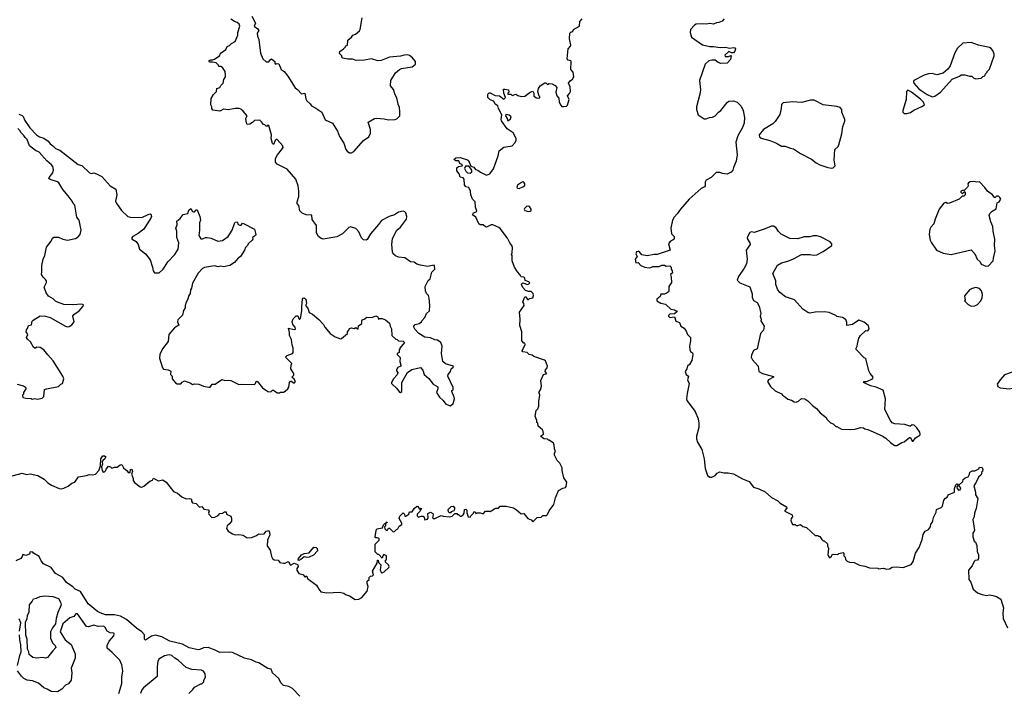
# Model space of a CAD drawing. Extents: x 2293139 to 2515392, y 824115 to 1006937.
# Tile 341 of 417: x 2443379 to 2454230, y 871208 to 878635. Entities that reach past the tile are written whole.
import ezdxf

# ---------------------------------------------------------------- set-up
doc = ezdxf.new("R2010")
doc.units = 0

msp = doc.modelspace()

# ---------------------------------------------------------------- linework, layer by layer
at = {"layer": '0CON10XD'}
for points in [[(2447522, 876032), (2447494, 876054), (2447487, 876077), (2447479, 876155), (2447488, 876222), (2447535, 876315), (2447575, 876347), (2447641, 876435), (2447645, 876465), (2447636, 876505), (2447625, 876517), (2447605, 876524), (2447555, 876514), (2447508, 876482), (2447450, 876465), (2447365, 876421), (2447334, 876376), (2447246, 876275), (2447208, 876212), (2447196, 876204), (2447169, 876209), (2447145, 876230), (2447117, 876297), (2447085, 876332), (2447025, 876352), (2447005, 876344), (2446935, 876275), (2446875, 876242), (2446725, 876217), (2446701, 876221), (2446673, 876243), (2446650, 876285), (2446649, 876365), (2446602, 876432), (2446600, 876480), (2446535, 876482), (2446493, 876503), (2446466, 876526), (2446456, 876585), (2446437, 876607), (2446436, 876625), (2446454, 876685), (2446454, 876745), (2446449, 876805), (2446422, 876875), (2446328, 876988), (2446215, 877043), (2446199, 877065), (2446198, 877105), (2446220, 877145), (2446276, 877214), (2446281, 877225), (2446279, 877245), (2446215, 877314), (2446205, 877313), (2446196, 877304), (2446175, 877260), (2446165, 877270), (2446150, 877325), (2446154, 877365), (2446125, 877470), (2446115, 877472), (2446105, 877460), (2446095, 877460), (2446080, 877475), (2446065, 877480), (2446045, 877510), (2446025, 877528), (2445968, 877522), (2445945, 877500), (2445915, 877482), (2445885, 877478), (2445877, 877495), (2445870, 877545), (2445886, 877576), (2445842, 877625), (2445815, 877650), (2445797, 877657), (2445755, 877657), (2445675, 877640), (2445625, 877647), (2445585, 877627), (2445508, 877638), (2445498, 877655), (2445498, 877675), (2445487, 877697), (2445490, 877765), (2445515, 877810), (2445547, 877845), (2445552, 877875), (2445585, 877888), (2445595, 877910), (2445620, 877935), (2445630, 877975), (2445647, 878005), (2445646, 878024), (2445642, 878065), (2445616, 878106), (2445595, 878120), (2445575, 878120), (2445570, 878135), (2445545, 878158), (2445505, 878168), (2445470, 878165), (2445465, 878180), (2445485, 878193), (2445505, 878192), (2445525, 878200), (2445585, 878240), (2445588, 878255), (2445601, 878269), (2445650, 878305), (2445665, 878338), (2445691, 878349), (2445715, 878373), (2445754, 878396), (2445783, 878465), (2445783, 878495), (2445804, 878565), (2445799, 878585), (2445777, 878605), (2445745, 878614), (2445705, 878641)], [(2445938, 878675), (2445978, 878595), (2445963, 878563), (2446004, 878534), (2446016, 878516), (2445998, 878485), (2446000, 878455), (2446016, 878415), (2446034, 878265), (2446058, 878205), (2446095, 878170), (2446125, 878170), (2446142, 878195), (2446155, 878202), (2446190, 878175), (2446190, 878155), (2446200, 878145), (2446218, 878152), (2446235, 878150), (2446262, 878085), (2446292, 878062), (2446335, 878012), (2446415, 877882), (2446442, 877865), (2446485, 877818), (2446520, 877825), (2446533, 877763), (2446545, 877740), (2446579, 877709), (2446594, 877685), (2446641, 877661), (2446709, 877615), (2446745, 877530), (2446828, 877495), (2446883, 877405), (2446905, 877348), (2446953, 877275), (2446975, 877202), (2446987, 877185), (2447015, 877166), (2447035, 877166), (2447060, 877180), (2447168, 877302), (2447228, 877345), (2447247, 877385), (2447247, 877425), (2447220, 877505), (2447290, 877545), (2447315, 877550), (2447395, 877541), (2447445, 877529), (2447516, 877534), (2447535, 877542), (2447568, 877575), (2447569, 877621), (2447565, 877665), (2447549, 877705), (2447536, 877775), (2447516, 877805), (2447500, 877865), (2447466, 877905), (2447468, 877965), (2447520, 878050), (2447563, 878087), (2447585, 878096), (2447705, 878116), (2447740, 878145), (2447740, 878175), (2447707, 878215), (2447675, 878240), (2447655, 878248), (2447615, 878244), (2447575, 878233), (2447455, 878222), (2447364, 878184), (2447325, 878183), (2447255, 878204), (2447180, 878190), (2447086, 878186), (2447045, 878200), (2446995, 878198), (2446942, 878212), (2446930, 878225), (2446930, 878235), (2446903, 878263), (2446908, 878285), (2446948, 878315), (2446968, 878335), (2446972, 878348), (2446990, 878355), (2446995, 878410), (2447036, 878444), (2447050, 878465), (2447080, 878475), (2447125, 878512), (2447132, 878528), (2447152, 878655)], [(2446226, 872675), (2446245, 872652), (2446285, 872644), (2446305, 872645), (2446331, 872659), (2446347, 872657), (2446351, 872635), (2446365, 872620), (2446405, 872643), (2446440, 872630), (2446446, 872625), (2446449, 872605), (2446432, 872585), (2446433, 872567), (2446455, 872530), (2446498, 872518), (2446525, 872490), (2446535, 872500), (2446545, 872500), (2446550, 872475), (2446650, 872400), (2446674, 872355), (2446698, 872328), (2446765, 872317), (2446905, 872322), (2446952, 872312), (2446968, 872298), (2447015, 872282), (2447075, 872242), (2447115, 872248), (2447150, 872265), (2447207, 872333), (2447218, 872385), (2447208, 872418), (2447210, 872445), (2447230, 872465), (2447230, 872485), (2447245, 872500), (2447268, 872502), (2447277, 872513), (2447267, 872555), (2447320, 872645), (2447322, 872678), (2447330, 872675), (2447332, 872652), (2447360, 872625), (2447352, 872565), (2447363, 872543), (2447375, 872538), (2447395, 872547), (2447448, 872595), (2447450, 872605), (2447442, 872625), (2447410, 872655), (2447410, 872675), (2447420, 872685), (2447420, 872725), (2447393, 872737), (2447380, 872725), (2447375, 872700), (2447338, 872738), (2447325, 872740), (2447298, 872768), (2447298, 872852), (2447340, 872895), (2447340, 872915), (2447318, 872922), (2447303, 872923), (2447298, 872935), (2447308, 873005), (2447315, 873020), (2447378, 873032), (2447390, 873065), (2447425, 873100), (2447428, 873092), (2447410, 873080), (2447410, 873055), (2447400, 873045), (2447402, 873022), (2447418, 873008), (2447432, 873008), (2447445, 873030), (2447455, 873030), (2447495, 872990), (2447508, 872992), (2447530, 873015), (2447545, 873020), (2447560, 873050), (2447592, 873068), (2447592, 873085), (2447560, 873135), (2447567, 873163), (2447605, 873200), (2447620, 873185), (2447622, 873162), (2447635, 873160), (2447667, 873183), (2447675, 873210), (2447705, 873210), (2447728, 873245), (2447755, 873270), (2447768, 873268), (2447785, 873240), (2447795, 873250), (2447808, 873245), (2447792, 873228), (2447788, 873212), (2447760, 873185), (2447760, 873165), (2447775, 873152), (2447805, 873162), (2447825, 873160), (2447837, 873147), (2447845, 873120), (2447875, 873130), (2447880, 873145), (2447878, 873192), (2447905, 873207), (2447931, 873191), (2447937, 873175), (2447930, 873145), (2447945, 873133), (2448025, 873168), (2448045, 873160), (2448115, 873153), (2448147, 873163), (2448175, 873190), (2448195, 873190), (2448205, 873180), (2448215, 873180), (2448232, 873162), (2448245, 873160), (2448268, 873175), (2448278, 873195), (2448280, 873235), (2448295, 873240), (2448307, 873227), (2448308, 873198), (2448322, 873155), (2448345, 873150), (2448350, 873165), (2448380, 873195), (2448385, 873208), (2448398, 873208), (2448405, 873190), (2448422, 873198), (2448455, 873198), (2448485, 873188), (2448513, 873217), (2448555, 873218), (2448565, 873212), (2448612, 873242), (2448625, 873250), (2448655, 873250), (2448675, 873270), (2448742, 873272), (2448822, 873252), (2448855, 873232), (2448905, 873188), (2448935, 873190), (2448980, 873135), (2449015, 873120), (2449035, 873100), (2449083, 873147), (2449125, 873150), (2449145, 873170), (2449185, 873170), (2449195, 873180), (2449215, 873220), (2449265, 873290), (2449283, 873365), (2449316, 873444), (2449365, 873469), (2449394, 873476), (2449402, 873488), (2449408, 873535), (2449377, 873585), (2449359, 873665), (2449358, 873695), (2449330, 873745), (2449304, 873774), (2449272, 873835), (2449273, 873855), (2449284, 873875), (2449272, 873902), (2449269, 873945), (2449261, 873965), (2449215, 874000), (2449205, 874000), (2449195, 874010), (2449160, 874015), (2449140, 874025), (2449120, 874045), (2449150, 874065), (2449147, 874097), (2449140, 874115), (2449093, 874153), (2449090, 874185), (2449080, 874195), (2449080, 874215), (2449060, 874265), (2449072, 874325), (2449090, 874345), (2449102, 874375), (2449100, 874425), (2449112, 874495), (2449108, 874512), (2449102, 874525), (2449120, 874555), (2449128, 874595), (2449123, 874657), (2449150, 874725), (2449187, 874733), (2449170, 874755), (2449174, 874775), (2449192, 874798), (2449196, 874815), (2449172, 874875), (2449163, 874883), (2449045, 874920), (2449027, 874937), (2448994, 874944), (2448972, 874965), (2448925, 874974), (2448917, 874985), (2448950, 875055), (2448945, 875070), (2448935, 875070), (2448912, 875095), (2448914, 875195), (2448892, 875265), (2448895, 875335), (2448888, 875412), (2448938, 875485), (2448936, 875506), (2448924, 875525), (2448945, 875580), (2448958, 875578), (2448975, 875550), (2448985, 875550), (2448998, 875562), (2449035, 875568), (2449043, 875595), (2449036, 875616), (2449015, 875640), (2448985, 875640), (2448955, 875650), (2448925, 875681), (2448908, 875715), (2448912, 875728), (2448925, 875732), (2448975, 875717), (2448989, 875721), (2449000, 875735), (2448990, 875745), (2448951, 875761), (2448947, 875785), (2448936, 875796), (2448905, 875800), (2448892, 875825), (2448864, 875854), (2448832, 875905), (2448808, 875978), (2448808, 876035), (2448800, 876045), (2448808, 876065), (2448810, 876125), (2448802, 876145), (2448780, 876175), (2448756, 876225), (2448675, 876331), (2448660, 876345), (2448595, 876374), (2448575, 876373), (2448525, 876347), (2448511, 876351), (2448485, 876373), (2448455, 876373), (2448440, 876385), (2448406, 876456), (2448368, 876485), (2448382, 876505), (2448410, 876515), (2448416, 876524), (2448403, 876567), (2448400, 876625), (2448368, 876655), (2448350, 876705), (2448347, 876745), (2448330, 876785), (2448295, 876792), (2448280, 876815), (2448276, 876876), (2448265, 876890), (2448235, 876898), (2448223, 876935), (2448195, 876970), (2448195, 877000), (2448215, 877018), (2448257, 877023), (2448258, 877035), (2448231, 877051), (2448217, 877077), (2448185, 877078), (2448162, 877095), (2448185, 877113), (2448235, 877116), (2448315, 877090), (2448325, 877082), (2448350, 877020), (2448385, 877009), (2448403, 876985), (2448427, 876977), (2448456, 876955), (2448525, 876921), (2448559, 876935), (2448601, 876989), (2448651, 877135), (2448662, 877188), (2448715, 877229), (2448806, 877244), (2448839, 877281), (2448852, 877305), (2448850, 877325), (2448818, 877388), (2448752, 877432), (2448689, 877519), (2448684, 877535), (2448694, 877585), (2448656, 877655), (2448648, 877685), (2448619, 877705), (2448605, 877738), (2448565, 877751), (2448548, 877765), (2448538, 877778), (2448538, 877815), (2448553, 877827), (2448565, 877828), (2448618, 877798), (2448665, 877797), (2448715, 877760), (2448733, 877777), (2448714, 877826), (2448712, 877868), (2448725, 877870), (2448765, 877860), (2448770, 877835), (2448760, 877825), (2448760, 877815), (2448792, 877812), (2448805, 877800), (2448845, 877813), (2448868, 877798), (2448905, 877787), (2448945, 877793), (2448976, 877814), (2449004, 877836), (2449035, 877848), (2449047, 877825), (2449045, 877790), (2449075, 877772), (2449102, 877768), (2449110, 877775), (2449110, 877785), (2449103, 877793), (2449090, 877845), (2449097, 877875), (2449115, 877907), (2449165, 877940), (2449178, 877938), (2449195, 877920), (2449215, 877930), (2449247, 877927), (2449279, 877909), (2449297, 877887), (2449288, 877835), (2449300, 877795), (2449320, 877770), (2449324, 877724), (2449342, 877692), (2449355, 877678), (2449375, 877677), (2449405, 877682), (2449418, 877692), (2449433, 877755), (2449418, 877795), (2449439, 877821), (2449449, 877845), (2449446, 877896), (2449427, 877935), (2449445, 877960), (2449472, 877978), (2449486, 878006), (2449478, 878055), (2449453, 878085), (2449458, 878175), (2449452, 878182), (2449425, 878188), (2449412, 878205), (2449423, 878315), (2449448, 878342), (2449452, 878355), (2449440, 878425), (2449442, 878485), (2449455, 878500), (2449465, 878500), (2449475, 878510), (2449482, 878528), (2449550, 878565), (2449553, 878615), (2449578, 878645)], [(2451085, 878604), (2451058, 878602), (2451024, 878586), (2450985, 878592), (2450945, 878585), (2450905, 878591), (2450835, 878586), (2450814, 878575), (2450771, 878525), (2450768, 878495), (2450784, 878444), (2450905, 878359), (2450985, 878341), (2451025, 878341), (2451097, 878327), (2451155, 878332), (2451205, 878322), (2451245, 878330), (2451260, 878325), (2451268, 878315), (2451262, 878288), (2451245, 878270), (2451225, 878268), (2451194, 878286), (2451150, 878245), (2451155, 878230), (2451192, 878228), (2451215, 878240), (2451220, 878235), (2451212, 878195), (2451174, 878156), (2451105, 878151), (2451075, 878164), (2451045, 878187), (2451005, 878190), (2450975, 878180), (2450932, 878145), (2450871, 877965), (2450882, 877862), (2450875, 877815), (2450837, 877675), (2450838, 877645), (2450856, 877586), (2450923, 877543), (2450945, 877541), (2450982, 877555), (2451015, 877559), (2451045, 877574), (2451080, 877615), (2451106, 877635), (2451175, 877723), (2451195, 877736), (2451245, 877739), (2451285, 877724), (2451331, 877681), (2451353, 877633), (2451365, 877555), (2451362, 877495), (2451345, 877445), (2451295, 877354), (2451273, 877285), (2451285, 877145), (2451276, 877074), (2451246, 877005), (2451239, 876975), (2451220, 876955), (2451175, 876932), (2451125, 876940), (2451095, 876951), (2451055, 876949), (2451001, 876895), (2450945, 876866), (2450935, 876845), (2450935, 876805), (2450927, 876793), (2450888, 876772), (2450757, 876655), (2450660, 876545), (2450626, 876494), (2450591, 876459), (2450574, 876425), (2450556, 876335), (2450564, 876275), (2450592, 876245), (2450592, 876215), (2450545, 876184), (2450531, 876165), (2450546, 876094), (2450405, 876048), (2450372, 876048), (2450295, 876030), (2450234, 876044), (2450205, 876078), (2450195, 876081), (2450176, 876074), (2450171, 876055), (2450184, 876025), (2450162, 875995), (2450170, 875955), (2450195, 875959), (2450226, 875926), (2450268, 875908), (2450315, 875900), (2450333, 875903), (2450355, 875913), (2450425, 875913), (2450455, 875928), (2450485, 875930), (2450505, 875918), (2450545, 875920), (2450558, 875905), (2450558, 875885), (2450570, 875865), (2450572, 875845), (2450550, 875825), (2450559, 875795), (2450562, 875738), (2450533, 875695), (2450532, 875645), (2450528, 875635), (2450515, 875622), (2450485, 875610), (2450445, 875610), (2450436, 875584), (2450400, 875555), (2450400, 875535), (2450445, 875509), (2450495, 875498), (2450555, 875442), (2450595, 875437), (2450605, 875428), (2450620, 875425), (2450620, 875415), (2450597, 875393), (2450545, 875387), (2450530, 875375), (2450530, 875365), (2450545, 875352), (2450595, 875358), (2450611, 875311), (2450650, 875295), (2450667, 875257), (2450703, 875233), (2450725, 875200), (2450737, 875165), (2450772, 875132), (2450772, 875095), (2450761, 875035), (2450763, 874995), (2450772, 874975), (2450793, 874963), (2450799, 874945), (2450785, 874878), (2450760, 874835), (2450738, 874815), (2450730, 874785), (2450714, 874756), (2450723, 874723), (2450748, 874705), (2450737, 874665), (2450756, 874624), (2450734, 874514), (2450728, 874455), (2450731, 874435), (2450824, 874315), (2450855, 874235), (2450864, 874186), (2450862, 874138), (2450837, 874045), (2450836, 874014), (2450848, 873978), (2450897, 873895), (2450922, 873795), (2450935, 873688), (2450959, 873609), (2450985, 873592), (2451005, 873591), (2451042, 873608), (2451064, 873635), (2451095, 873652), (2451138, 873638), (2451185, 873640), (2451247, 873627), (2451345, 873572), (2451420, 873545), (2451465, 873480), (2451525, 873463), (2451595, 873430), (2451666, 873366), (2451735, 873332), (2451760, 873305), (2451828, 873265), (2451832, 873248), (2451810, 873225), (2451810, 873215), (2451892, 873175), (2451897, 873153), (2451880, 873135), (2451878, 873115), (2451895, 873070), (2451925, 873070), (2451935, 873060), (2451955, 873058), (2451985, 873068), (2452008, 873048), (2452050, 873035), (2452145, 872950), (2452175, 872950), (2452185, 872940), (2452198, 872938), (2452220, 872905), (2452235, 872890), (2452245, 872890), (2452280, 872855), (2452280, 872835), (2452294, 872805), (2452284, 872735), (2452302, 872702), (2452325, 872720), (2452338, 872742), (2452395, 872740), (2452405, 872750), (2452455, 872760), (2452460, 872755), (2452460, 872725), (2452478, 872708), (2452480, 872685), (2452500, 872665), (2452525, 872654), (2452575, 872649), (2452635, 872623), (2452692, 872612), (2452745, 872590), (2452835, 872588), (2452845, 872582), (2452895, 872588), (2452935, 872578), (2452965, 872582), (2452995, 872598), (2453037, 872603), (2453115, 872597), (2453205, 872628), (2453225, 872660), (2453251, 872755), (2453292, 872815), (2453324, 872905), (2453335, 872958), (2453358, 872995), (2453395, 873013), (2453416, 873045), (2453420, 873075), (2453437, 873095), (2453448, 873148), (2453478, 873205), (2453483, 873235), (2453535, 873257), (2453549, 873271), (2453565, 873338), (2453581, 873359), (2453599, 873371), (2453612, 873395), (2453680, 873425), (2453682, 873465), (2453695, 873507), (2453705, 873517), (2453718, 873515), (2453722, 873505), (2453707, 873485), (2453709, 873465), (2453725, 873447), (2453745, 873452), (2453752, 873475), (2453732, 873495), (2453730, 873505), (2453772, 873545), (2453778, 873565), (2453798, 873585), (2453830, 873595), (2453848, 873625), (2453850, 873645), (2453875, 873662), (2453905, 873660), (2453948, 873682), (2453955, 873700), (2453985, 873698), (2453992, 873675), (2453990, 873655), (2453980, 873645), (2453982, 873635), (2453972, 873615), (2453945, 873590), (2453920, 873535), (2453894, 873495), (2453913, 873425), (2453914, 873395), (2453937, 873355), (2453919, 873245), (2453900, 873195), (2453896, 873155), (2453884, 873125), (2453902, 873005), (2453883, 872975), (2453882, 872935), (2453896, 872886), (2453914, 872874), (2453928, 872838), (2453931, 872771), (2453947, 872735), (2453947, 872695), (2453935, 872678), (2453908, 872672), (2453897, 872663), (2453874, 872615), (2453837, 872565), (2453840, 872465), (2453860, 872435), (2453888, 872355), (2453935, 872317), (2453985, 872297), (2454035, 872288), (2454065, 872293), (2454105, 872287), (2454144, 872274), (2454190, 872245), (2454220, 872150), (2454212, 872095), (2454216, 872035), (2454265, 871932)], [(2451144, 878646), (2451120, 878620), (2451085, 878604)], [(2453435, 877786), (2453465, 877793), (2453526, 877834), (2453655, 877980), (2453735, 878012), (2453753, 878027), (2453795, 878028), (2453845, 878012), (2453872, 878012), (2453895, 877990), (2453915, 877982), (2453975, 877990), (2453995, 878010), (2454008, 878012), (2454020, 878025), (2454022, 878038), (2454040, 878055), (2454040, 878065), (2454065, 878090), (2454120, 878235), (2454120, 878255), (2454104, 878294), (2454086, 878316), (2454065, 878330), (2453944, 878354), (2453865, 878383), (2453773, 878377), (2453715, 878320), (2453685, 878270), (2453632, 878125), (2453609, 878091), (2453556, 878044), (2453485, 878028), (2453435, 878040), (2453395, 878038), (2453348, 878022), (2453234, 877965), (2453228, 877955), (2453233, 877935), (2453285, 877877), (2453313, 877853), (2453381, 877811), (2453435, 877786)], [(2453125, 877600), (2453155, 877602), (2453195, 877612), (2453232, 877638), (2453330, 877680), (2453349, 877695), (2453339, 877725), (2453305, 877760), (2453206, 877836), (2453165, 877858), (2453152, 877845), (2453150, 877755), (2453110, 877635), (2453110, 877615), (2453125, 877600)], [(2452325, 876998), (2452345, 877002), (2452367, 877025), (2452354, 877085), (2452362, 877205), (2452398, 877235), (2452408, 877255), (2452440, 877375), (2452451, 877459), (2452472, 877515), (2452472, 877535), (2452440, 877615), (2452438, 877645), (2452420, 877665), (2452385, 877676), (2452232, 877695), (2452135, 877746), (2452095, 877746), (2451995, 877723), (2451895, 877731), (2451792, 877718), (2451775, 877700), (2451772, 877655), (2451755, 877590), (2451706, 877514), (2451678, 877485), (2451576, 877424), (2451530, 877365), (2451532, 877345), (2451549, 877329), (2451645, 877303), (2451718, 877275), (2451775, 877242), (2451815, 877242), (2451875, 877218), (2451905, 877212), (2451985, 877160), (2452106, 877096), (2452155, 877058), (2452196, 877036), (2452284, 877004), (2452325, 876998)], [(2443370, 877595), (2443405, 877580), (2443418, 877568), (2443434, 877525), (2443491, 877441), (2443566, 877366), (2443599, 877345), (2443645, 877328), (2443694, 877295), (2443715, 877265), (2443745, 877245), (2443774, 877214), (2443821, 877195), (2444025, 877038), (2444065, 877026), (2444150, 876945), (2444165, 876939), (2444195, 876946), (2444224, 876934), (2444286, 876906), (2444377, 876805), (2444438, 876765), (2444449, 876705), (2444436, 876635), (2444441, 876615), (2444500, 876530), (2444570, 876465), (2444595, 876458), (2444725, 876453), (2444795, 876486), (2444815, 876493), (2444825, 876490), (2444830, 876465), (2444826, 876445), (2444776, 876375), (2444749, 876325), (2444685, 876276), (2444625, 876243), (2444612, 876225), (2444618, 876215), (2444661, 876191), (2444684, 876155), (2444701, 876105), (2444765, 876053), (2444818, 875988), (2444844, 875905), (2444850, 875865), (2444864, 875844), (2444917, 875843), (2444962, 875885), (2444975, 875908), (2445012, 875965), (2445090, 876045), (2445127, 876105), (2445134, 876175), (2445110, 876235), (2445110, 876305), (2445100, 876335), (2445114, 876375), (2445111, 876415), (2445148, 876442), (2445182, 876488), (2445233, 876497), (2445242, 876535), (2445265, 876552), (2445285, 876522), (2445295, 876518), (2445305, 876518), (2445325, 876538), (2445335, 876538), (2445366, 876466), (2445373, 876425), (2445360, 876395), (2445361, 876315), (2445354, 876256), (2445375, 876218), (2445395, 876218), (2445425, 876232), (2445445, 876232), (2445490, 876225), (2445564, 876194), (2445615, 876200), (2445677, 876243), (2445719, 876315), (2445745, 876388), (2445755, 876402), (2445775, 876407), (2445787, 876377), (2445805, 876368), (2445819, 876371), (2445835, 876390), (2445845, 876388), (2445968, 876325), (2445982, 876265), (2445976, 876254), (2445943, 876235), (2445948, 876215), (2445942, 876205), (2445901, 876169), (2445885, 876140), (2445868, 876122), (2445858, 876095), (2445814, 876025), (2445780, 876000), (2445745, 875959), (2445695, 875924), (2445625, 875910), (2445595, 875916), (2445565, 875911), (2445525, 875920), (2445415, 875903), (2445395, 875893), (2445345, 875840), (2445285, 875730), (2445272, 875675), (2445260, 875655), (2445258, 875615), (2445243, 875595), (2445230, 875545), (2445215, 875520), (2445203, 875485), (2445202, 875458), (2445183, 875427), (2445172, 875378), (2445123, 875325), (2445120, 875305), (2445132, 875268), (2445084, 875236), (2445024, 875166), (2445014, 875086), (2444954, 875006), (2444924, 874945), (2444919, 874905), (2444952, 874795), (2444965, 874783), (2445017, 874773), (2445045, 874760), (2445040, 874725), (2445058, 874705), (2445060, 874675), (2445095, 874630), (2445115, 874622), (2445155, 874622), (2445171, 874639), (2445195, 874652), (2445265, 874628), (2445284, 874614), (2445305, 874620), (2445355, 874618), (2445404, 874594), (2445465, 874582), (2445478, 874585), (2445500, 874615), (2445535, 874618), (2445605, 874668), (2445645, 874658), (2445675, 874662), (2445705, 874657), (2445795, 874612), (2445825, 874618), (2445965, 874612), (2445977, 874623), (2445984, 874646), (2445995, 874648), (2446055, 874578), (2446114, 874534), (2446145, 874532), (2446165, 874550), (2446175, 874550), (2446215, 874522), (2446245, 874520), (2446255, 874530), (2446285, 874530), (2446305, 874538), (2446333, 874565), (2446346, 874585), (2446354, 874636), (2446365, 874648), (2446375, 874650), (2446395, 874630), (2446408, 874632), (2446418, 874645), (2446405, 874670), (2446380, 874695), (2446400, 874715), (2446400, 874735), (2446368, 874785), (2446370, 874825), (2446378, 874845), (2446310, 874915), (2446325, 874933), (2446385, 874953), (2446393, 874965), (2446393, 875015), (2446382, 875052), (2446375, 875108), (2446354, 875155), (2446354, 875185), (2446342, 875235), (2446405, 875218), (2446418, 875222), (2446416, 875245), (2446390, 875275), (2446383, 875307), (2446393, 875337), (2446425, 875370), (2446445, 875370), (2446460, 875335), (2446467, 875333), (2446475, 875340), (2446490, 875425), (2446488, 875472), (2446497, 875555), (2446504, 875566), (2446515, 875570), (2446534, 875555), (2446539, 875505), (2446530, 875485), (2446553, 875455), (2446570, 875405), (2446605, 875390), (2446675, 875328), (2446726, 875276), (2446742, 875245), (2446802, 875175), (2446855, 875137), (2446915, 875118), (2446925, 875120), (2446990, 875175), (2446990, 875195), (2447008, 875212), (2447015, 875230), (2447035, 875238), (2447065, 875232), (2447085, 875240), (2447108, 875222), (2447112, 875258), (2447150, 875285), (2447148, 875315), (2447155, 875327), (2447177, 875333), (2447205, 875357), (2447265, 875352), (2447305, 875370), (2447325, 875360), (2447335, 875330), (2447345, 875340), (2447375, 875342), (2447410, 875325), (2447455, 875290), (2447462, 875255), (2447478, 875225), (2447480, 875155), (2447523, 875113), (2447538, 875108), (2447553, 875093), (2447605, 875090), (2447620, 875075), (2447570, 875015), (2447570, 875005), (2447560, 874995), (2447560, 874965), (2447540, 874955), (2447540, 874945), (2447572, 874912), (2447568, 874865), (2447580, 874825), (2447578, 874815), (2447545, 874800), (2447532, 874775), (2447532, 874765), (2447547, 874745), (2447540, 874720), (2447498, 874675), (2447478, 874635), (2447478, 874625), (2447535, 874570), (2447565, 874528), (2447577, 874523), (2447592, 874535), (2447592, 874635), (2447652, 874745), (2447701, 874779), (2447795, 874801), (2447822, 874772), (2447838, 874725), (2447889, 874679), (2447935, 874618), (2447986, 874586), (2447986, 874565), (2447974, 874525), (2448004, 874474), (2448047, 874435), (2448075, 874397), (2448125, 874378), (2448158, 874405), (2448172, 874455), (2448169, 874475), (2448140, 874535), (2448140, 874545), (2448157, 874555), (2448155, 874580), (2448098, 874705), (2448102, 874725), (2448128, 874755), (2448133, 874787), (2448158, 874805), (2448160, 874815), (2448070, 874840), (2448043, 874865), (2448026, 874955), (2448036, 875035), (2448020, 875075), (2447985, 875103), (2447955, 875104), (2447905, 875127), (2447844, 875134), (2447777, 875177), (2447734, 875224), (2447722, 875245), (2447723, 875257), (2447736, 875274), (2447782, 875285), (2447806, 875304), (2447810, 875315), (2447845, 875350), (2447862, 875395), (2447894, 875425), (2447898, 875485), (2447891, 875565), (2447884, 875594), (2447862, 875615), (2447852, 875645), (2447848, 875695), (2447882, 875758), (2447902, 875778), (2447920, 875850), (2447953, 875885), (2447952, 875922), (2447945, 875928), (2447875, 875914), (2447795, 875928), (2447755, 875941), (2447725, 875960), (2447685, 875967), (2447625, 876008), (2447555, 876018), (2447522, 876032)], [(2448765, 877523), (2448788, 877542), (2448796, 877565), (2448775, 877584), (2448735, 877588), (2448734, 877575), (2448750, 877545), (2448754, 877524), (2448765, 877523)], [(2443352, 874615), (2443420, 874600), (2443442, 874585), (2443448, 874565), (2443420, 874525), (2443420, 874505), (2443410, 874495), (2443415, 874470), (2443445, 874462), (2443505, 874460), (2443515, 874452), (2443545, 874458), (2443575, 874452), (2443627, 874463), (2443645, 874480), (2443653, 874557), (2443674, 874566), (2443805, 874592), (2443832, 874618), (2443850, 874625), (2443867, 874675), (2443856, 874705), (2443792, 874805), (2443749, 874875), (2443689, 874939), (2443646, 874996), (2443605, 875020), (2443567, 875023), (2443555, 875013), (2443545, 875013), (2443530, 875025), (2443498, 875085), (2443464, 875114), (2443455, 875130), (2443468, 875165), (2443452, 875195), (2443453, 875217), (2443465, 875230), (2443477, 875263), (2443508, 875272), (2443518, 875312), (2443527, 875323), (2443605, 875370), (2443665, 875367), (2443715, 875350), (2443885, 875256), (2443905, 875250), (2443925, 875253), (2443955, 875272), (2443978, 875305), (2443964, 875366), (2443976, 875384), (2444036, 875424), (2444078, 875475), (2444082, 875492), (2444065, 875500), (2443965, 875491), (2443866, 875496), (2443795, 875520), (2443775, 875532), (2443748, 875558), (2443698, 875585), (2443671, 875625), (2443650, 875685), (2443673, 875737), (2443674, 875755), (2443665, 875772), (2443637, 875795), (2443618, 875825), (2443624, 875856), (2443624, 875925), (2443639, 875995), (2443658, 876035), (2443674, 876126), (2443725, 876192), (2443740, 876225), (2443755, 876237), (2443805, 876238), (2443855, 876214), (2443905, 876204), (2443995, 876221), (2444025, 876241), (2444044, 876265), (2444057, 876315), (2444036, 876425), (2444008, 876458), (2443985, 876590), (2443968, 876608), (2443956, 876635), (2443915, 876694), (2443854, 876764), (2443810, 876835), (2443795, 876848), (2443715, 876874), (2443701, 876885), (2443703, 876895), (2443744, 876946), (2443752, 876978), (2443743, 877015), (2443731, 877035), (2443679, 877079), (2443594, 877174), (2443555, 877194), (2443488, 877245), (2443462, 877315), (2443438, 877335), (2443425, 877358), (2443396, 877386), (2443382, 877415), (2443358, 877435)], [(2448345, 876944), (2448363, 876957), (2448361, 876975), (2448349, 876999), (2448329, 877019), (2448291, 877019), (2448280, 876995), (2448294, 876964), (2448315, 876946), (2448345, 876944)], [(2448885, 876774), (2448932, 876795), (2448945, 876808), (2448947, 876825), (2448935, 876842), (2448925, 876847), (2448909, 876841), (2448865, 876810), (2448857, 876785), (2448865, 876777), (2448885, 876774)], [(2454025, 875917), (2454055, 875922), (2454108, 875975), (2454110, 876005), (2454131, 876085), (2454122, 876145), (2454126, 876216), (2454106, 876305), (2454104, 876355), (2454082, 876405), (2454064, 876475), (2454072, 876498), (2454097, 876525), (2454139, 876551), (2454153, 876615), (2454175, 876628), (2454190, 876655), (2454182, 876675), (2454165, 876690), (2454145, 876690), (2454125, 876670), (2454100, 876705), (2454043, 876745), (2454017, 876785), (2453955, 876846), (2453925, 876843), (2453895, 876850), (2453855, 876847), (2453835, 876837), (2453828, 876825), (2453830, 876805), (2453823, 876787), (2453788, 876752), (2453765, 876752), (2453750, 876745), (2453752, 876732), (2453765, 876720), (2453795, 876740), (2453800, 876735), (2453800, 876705), (2453785, 876690), (2453765, 876690), (2453734, 876656), (2453625, 876613), (2453605, 876608), (2453585, 876618), (2453565, 876611), (2453513, 876545), (2453467, 876435), (2453453, 876385), (2453422, 876348), (2453409, 876325), (2453401, 876265), (2453412, 876205), (2453426, 876176), (2453484, 876094), (2453555, 876061), (2453645, 876046), (2453865, 876099), (2453906, 876055), (2453932, 875995), (2453963, 875965), (2453975, 875938), (2454025, 875917)], [(2448985, 876522), (2449005, 876524), (2449015, 876533), (2449016, 876545), (2448998, 876575), (2448985, 876580), (2448965, 876576), (2448944, 876555), (2448940, 876545), (2448945, 876533), (2448985, 876522)], [(2453045, 873942), (2453100, 873975), (2453128, 873982), (2453185, 874028), (2453195, 874028), (2453215, 873990), (2453225, 873990), (2453252, 874025), (2453298, 874055), (2453302, 874065), (2453298, 874088), (2453265, 874137), (2453235, 874163), (2453215, 874167), (2453198, 874152), (2453188, 874152), (2453135, 874171), (2453025, 874178), (2452995, 874191), (2452975, 874215), (2452915, 874338), (2452920, 874455), (2452895, 874550), (2452817, 874585), (2452755, 874597), (2452680, 874635), (2452685, 874646), (2452715, 874647), (2452778, 874675), (2452783, 874693), (2452751, 874735), (2452738, 874765), (2452705, 874898), (2452685, 874908), (2452599, 874999), (2452597, 875013), (2452610, 875035), (2452613, 875057), (2452628, 875122), (2452647, 875155), (2452705, 875210), (2452727, 875203), (2452742, 875225), (2452735, 875260), (2452685, 875302), (2452625, 875322), (2452557, 875273), (2452495, 875262), (2452494, 875295), (2452485, 875328), (2452478, 875335), (2452445, 875352), (2452385, 875363), (2452374, 875374), (2452300, 875405), (2452245, 875414), (2452145, 875411), (2452085, 875400), (2452065, 875407), (2452008, 875445), (2451917, 875547), (2451818, 875578), (2451755, 875629), (2451731, 875665), (2451713, 875715), (2451713, 875755), (2451678, 875835), (2451731, 875929), (2451776, 875954), (2451845, 875971), (2451905, 875997), (2451994, 876046), (2452090, 876045), (2452125, 876039), (2452165, 876044), (2452235, 876080), (2452330, 876145), (2452330, 876165), (2452310, 876185), (2452205, 876240), (2452165, 876253), (2452125, 876253), (2452085, 876240), (2452025, 876242), (2451955, 876220), (2451865, 876222), (2451771, 876271), (2451741, 876301), (2451715, 876340), (2451685, 876358), (2451665, 876358), (2451585, 876324), (2451475, 876288), (2451445, 876296), (2451425, 876287), (2451396, 876235), (2451399, 876215), (2451424, 876174), (2451428, 876155), (2451386, 876095), (2451396, 875995), (2451388, 875945), (2451363, 875895), (2451299, 875805), (2451286, 875765), (2451315, 875734), (2451425, 875691), (2451451, 875611), (2451453, 875575), (2451465, 875539), (2451506, 875516), (2451528, 875478), (2451547, 875395), (2451541, 875365), (2451550, 875335), (2451548, 875315), (2451582, 875255), (2451577, 875213), (2451543, 875175), (2451506, 875005), (2451465, 874987), (2451443, 874935), (2451442, 874915), (2451456, 874886), (2451516, 874816), (2451526, 874755), (2451565, 874734), (2451685, 874702), (2451688, 874692), (2451632, 874665), (2451622, 874645), (2451655, 874592), (2451705, 874542), (2451775, 874510), (2451784, 874494), (2451820, 874475), (2451843, 874453), (2451885, 874440), (2451913, 874423), (2451935, 874420), (2451962, 874428), (2451995, 874458), (2452030, 874455), (2452065, 874432), (2452115, 874382), (2452159, 874349), (2452201, 874301), (2452265, 874250), (2452275, 874230), (2452315, 874192), (2452345, 874180), (2452375, 874150), (2452385, 874150), (2452435, 874122), (2452535, 874118), (2452585, 874122), (2452645, 874138), (2452677, 874137), (2452693, 874123), (2452727, 874117), (2452885, 874048), (2452923, 874023), (2452975, 873972), (2453005, 873952), (2453025, 873942), (2453045, 873942)], [(2453865, 875477), (2453905, 875482), (2453934, 875496), (2453969, 875531), (2453986, 875565), (2453988, 875605), (2453980, 875645), (2453955, 875670), (2453915, 875682), (2453875, 875673), (2453848, 875655), (2453794, 875596), (2453792, 875585), (2453800, 875545), (2453790, 875535), (2453830, 875495), (2453865, 875477)], [(2454285, 874564), (2454315, 874572), (2454382, 874575), (2454436, 874605), (2454436, 874625), (2454416, 874676), (2454385, 874712), (2454335, 874749), (2454315, 874748), (2454231, 874719), (2454185, 874666), (2454153, 874615), (2454160, 874590), (2454185, 874578), (2454285, 874564)], [(2443255, 873596), (2443405, 873634), (2443455, 873622), (2443495, 873628), (2443579, 873609), (2443648, 873568), (2443689, 873529), (2443729, 873505), (2443815, 873468), (2443835, 873464), (2443865, 873470), (2443915, 873491), (2443955, 873524), (2443988, 873535), (2444026, 873594), (2444115, 873608), (2444145, 873619), (2444185, 873617), (2444214, 873626), (2444250, 873665), (2444258, 873682), (2444268, 873715), (2444272, 873795), (2444295, 873828), (2444315, 873827), (2444327, 873815), (2444317, 873793), (2444296, 873774), (2444287, 873755), (2444292, 873735), (2444282, 873705), (2444288, 873665), (2444298, 873648), (2444315, 873650), (2444330, 873665), (2444332, 873678), (2444358, 873712), (2444380, 873705), (2444395, 873690), (2444425, 873702), (2444455, 873702), (2444485, 873728), (2444505, 873732), (2444524, 873694), (2444565, 873660), (2444575, 873642), (2444598, 873642), (2444600, 873675), (2444615, 873680), (2444622, 873655), (2444610, 873625), (2444630, 873575), (2444631, 873555), (2444645, 873533), (2444705, 873484), (2444725, 873481), (2444749, 873491), (2444814, 873546), (2444843, 873557), (2444855, 873580), (2444905, 873550), (2444955, 873561), (2444995, 873538), (2445075, 873434), (2445118, 873415), (2445166, 873376), (2445215, 873352), (2445245, 873357), (2445265, 873352), (2445272, 873345), (2445272, 873325), (2445285, 873308), (2445325, 873302), (2445362, 873262), (2445385, 873268), (2445409, 873239), (2445455, 873230), (2445468, 873215), (2445460, 873195), (2445462, 873185), (2445498, 873148), (2445530, 873150), (2445565, 873170), (2445585, 873189), (2445614, 873196), (2445635, 873210), (2445655, 873210), (2445660, 873185), (2445705, 873160), (2445712, 873135), (2445712, 873108), (2445693, 873077), (2445666, 873054), (2445660, 873025), (2445677, 872995), (2445723, 872965), (2445755, 872956), (2445795, 872961), (2445843, 872953), (2445885, 872924), (2445935, 872926), (2445982, 872945), (2446013, 872967), (2446035, 872963), (2446072, 872968), (2446095, 872996), (2446125, 873003), (2446133, 872983), (2446134, 872955), (2446110, 872895), (2446106, 872835), (2446138, 872788), (2446154, 872715), (2446164, 872695), (2446185, 872681), (2446226, 872675)], [(2448125, 873200), (2448115, 873200), (2448105, 873210), (2448102, 873235), (2448135, 873268), (2448155, 873270), (2448172, 873252), (2448172, 873235), (2448165, 873220), (2448135, 873210), (2448125, 873200)], [(2446468, 871178), (2446385, 871260), (2446344, 871284), (2446285, 871295), (2446257, 871325), (2446235, 871371), (2446165, 871433), (2446150, 871475), (2446115, 871483), (2446015, 871544), (2445985, 871552), (2445935, 871577), (2445855, 871597), (2445725, 871658), (2445695, 871663), (2445585, 871658), (2445535, 871684), (2445455, 871712), (2445405, 871710), (2445365, 871691), (2445345, 871689), (2445245, 871709), (2445175, 871750), (2445035, 871782), (2444945, 871830), (2444875, 871849), (2444830, 871840), (2444765, 871793), (2444754, 871805), (2444753, 871853), (2444727, 871885), (2444665, 871926), (2444555, 872022), (2444489, 872059), (2444425, 872075), (2444325, 872075), (2444265, 872095), (2444235, 872112), (2444135, 872194), (2444050, 872330), (2443991, 872355), (2443965, 872381), (2443895, 872429), (2443856, 872485), (2443775, 872530), (2443725, 872595), (2443641, 872635), (2443615, 872668), (2443592, 872715), (2443532, 872752), (2443523, 872763), (2443495, 872770), (2443489, 872741), (2443445, 872726), (2443415, 872740), (2443408, 872715), (2443391, 872695), (2443335, 872668)], [(2446455, 872674), (2446448, 872678), (2446451, 872695), (2446485, 872734), (2446515, 872749), (2446571, 872759), (2446622, 872818), (2446645, 872816), (2446656, 872806), (2446661, 872779), (2446618, 872732), (2446571, 872709), (2446545, 872706), (2446515, 872712), (2446477, 872683), (2446455, 872674)], [(2443665, 871595), (2443635, 871603), (2443565, 871595), (2443525, 871603), (2443485, 871635), (2443481, 871665), (2443465, 871695), (2443462, 871805), (2443445, 871848), (2443444, 871995), (2443461, 872029), (2443465, 872065), (2443482, 872105), (2443486, 872185), (2443518, 872222), (2443530, 872250), (2443565, 872257), (2443605, 872276), (2443655, 872282), (2443745, 872276), (2443805, 872252), (2443830, 872215), (2443835, 872185), (2443801, 872099), (2443782, 872035), (2443774, 871975), (2443741, 871929), (2443717, 871885), (2443720, 871815), (2443742, 871765), (2443770, 871735), (2443778, 871715), (2443743, 871677), (2443685, 871605), (2443665, 871595)], [(2444472, 871205), (2444506, 871315), (2444506, 871385), (2444515, 871455), (2444505, 871522), (2444483, 871575), (2444399, 871659), (2444342, 871705), (2444343, 871735), (2444366, 871784), (2444417, 871843), (2444421, 871865), (2444415, 871873), (2444375, 871877), (2444343, 871895), (2444322, 871935), (2444305, 871948), (2444245, 871945), (2444195, 871961), (2444137, 871943), (2444115, 871945), (2444015, 872084), (2443998, 872085), (2443974, 872056), (2443931, 872039), (2443856, 871974), (2443827, 871885), (2443879, 871799), (2443946, 871745), (2443992, 871645), (2443990, 871595), (2443948, 871485), (2443954, 871435), (2443947, 871355), (2443917, 871313), (2443885, 871300), (2443845, 871254), (2443794, 871226), (2443725, 871230), (2443682, 871255), (2443645, 871268), (2443585, 871320), (2443520, 871345), (2443463, 871353), (2443425, 871372), (2443398, 871398), (2443356, 871456)], [(2443376, 871895), (2443391, 871985), (2443375, 872030)], [(2443354, 871515), (2443379, 871625), (2443396, 871666), (2443393, 871743), (2443379, 871799), (2443376, 871855)], [(2445242, 871208), (2445289, 871251), (2445304, 871276), (2445375, 871312), (2445387, 871313), (2445410, 871335), (2445410, 871355), (2445428, 871385), (2445423, 871425), (2445405, 871453), (2445384, 871464), (2445275, 871470), (2445214, 871494), (2445124, 871575), (2445089, 871595), (2445054, 871624), (2445025, 871631), (2444975, 871621), (2444914, 871585), (2444902, 871558), (2444893, 871505), (2444896, 871394), (2444745, 871268), (2444724, 871245), (2444711, 871205)]]:
    msp.add_lwpolyline(points, dxfattribs=at)

doc.saveas('drawing.dxf')
